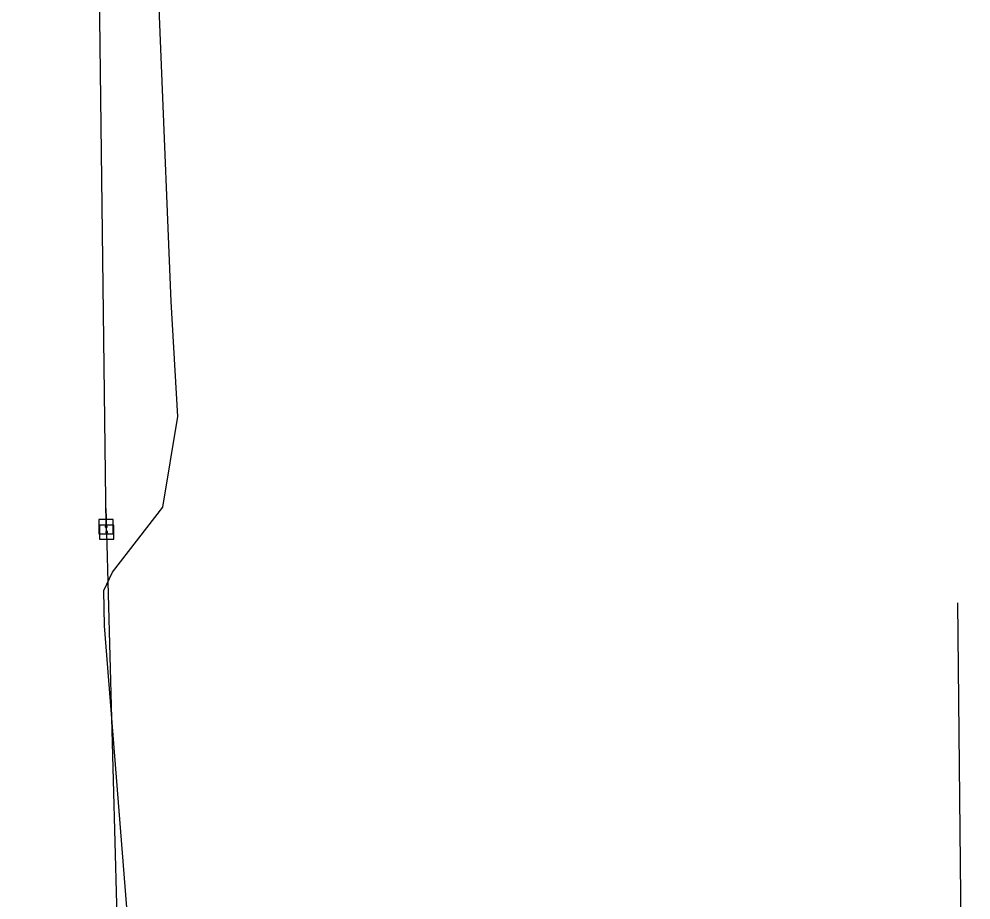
# Model space of a CAD drawing. Extents: x 596028 to 606371, y 330010 to 403088.
# Drawn here: x 601925.7 to 602173.2, y 387963.6 to 388192.7 of the extents above; entities that cross this region are included whole.
import ezdxf

# ---------------------------------------------------------------- set-up
doc = ezdxf.new("R2010")
doc.units = 0
for name, color, linetype in [('E_UTL_E_UG', 7, 'Continuous'), ('E_UTL_EPowerPole', 7, 'Continuous'), ('E_UTL_G_UG', 7, 'Continuous'), ('E_UTL_Overhead', 7, 'Continuous')]:
    doc.layers.add(name, color=color, linetype=linetype)

msp = doc.modelspace()

# ---------------------------------------------------------------- linework, layer by layer
at = {"layer": 'E_UTL_E_UG'}
msp.add_lwpolyline([(602169.29, 387703.85), (602173.23, 387710.98), (602169.81, 388040.9)], dxfattribs=at)
at = {"layer": 'E_UTL_EPowerPole'}
for points in [[(601948.3, 388062.51), (601948.3, 388065.42)], [(601950.14, 388062.51), (601946.45, 388062.51)], [(601946.45, 388062.51), (601946.45, 388058.82)], [(601948.44, 388061.11), (601948.44, 388064.02)], [(601950.14, 388058.82), (601950.14, 388062.51)], [(601950.28, 388061.11), (601946.59, 388061.11)], [(601946.59, 388061.11), (601946.59, 388057.42)], [(601948.57, 388060.67), (601948.56, 388060.71), (601948.55, 388060.76), (601948.53, 388060.8), (601948.5, 388060.83), (601948.47, 388060.86), (601948.43, 388060.89), (601948.38, 388060.9), (601948.34, 388060.91), (601948.29, 388060.91), (601948.25, 388060.9), (601948.21, 388060.88), (601948.17, 388060.85), (601948.14, 388060.82), (601948.12, 388060.78), (601948.1, 388060.74), (601948.09, 388060.69), (601948.09, 388060.65), (601948.1, 388060.6), (601948.12, 388060.56), (601948.14, 388060.52), (601948.17, 388060.49), (601948.21, 388060.46), (601948.25, 388060.44), (601948.29, 388060.43), (601948.34, 388060.43), (601948.38, 388060.44), (601948.43, 388060.45), (601948.47, 388060.48), (601948.5, 388060.51), (601948.53, 388060.54), (601948.55, 388060.58), (601948.56, 388060.62), (601948.57, 388060.67)], [(601950.28, 388057.42), (601950.28, 388061.11)], [(601946.45, 388058.82), (601950.14, 388058.82)], [(601946.59, 388057.42), (601950.28, 388057.42)], [(601948.71, 388059.26), (601948.7, 388059.31), (601948.69, 388059.35), (601948.67, 388059.39), (601948.64, 388059.43), (601948.61, 388059.46), (601948.57, 388059.48), (601948.52, 388059.5), (601948.48, 388059.5), (601948.43, 388059.5), (601948.39, 388059.49), (601948.35, 388059.47), (601948.31, 388059.44), (601948.28, 388059.41), (601948.26, 388059.37), (601948.24, 388059.33), (601948.23, 388059.29), (601948.23, 388059.24), (601948.24, 388059.2), (601948.26, 388059.16), (601948.28, 388059.12), (601948.31, 388059.08), (601948.35, 388059.06), (601948.39, 388059.04), (601948.43, 388059.03), (601948.48, 388059.03), (601948.52, 388059.03), (601948.57, 388059.05), (601948.61, 388059.07), (601948.64, 388059.1), (601948.67, 388059.14), (601948.69, 388059.18), (601948.7, 388059.22), (601948.71, 388059.26)]]:
    msp.add_lwpolyline(points, dxfattribs=at)
at = {"layer": 'E_UTL_G_UG'}
msp.add_lwpolyline([(602003.89, 387128.32), (602000.53, 387212.86), (601999.03, 387287.98), (601996.78, 387350), (601993.81, 387417.14), (601989.79, 387549.55), (601987.82, 387559.56), (601982.37, 387676.37), (601979.36, 387731.61), (601977.96, 387782.25), (601973.78, 387854.95), (601971.4, 387882.88), (601959.06, 387893.88), (601947.92, 388034.9), (601947.76, 388044.12), (601950, 388048.88), (601963.04, 388065.72), (601966.96, 388089.3), (601965.26, 388119.24), (601959.85, 388250.73)], dxfattribs=at)
at = {"layer": 'E_UTL_Overhead'}
msp.add_lwpolyline([(601953.53, 387670.89), (601949.39, 387840.25), (601950.69, 387842.63), (601951.95, 387930.26), (601948.47, 388059.26), (601948.33, 388060.67), (601945.47, 388290.32), (601945.41, 388292.15), (601941.26, 388520.59), (601938.19, 388748.98), (601936.15, 388979.91), (601934.3, 389201.38), (601932.82, 389435.42), (601930.07, 389635.6), (601928.54, 389846.16), (601927.53, 389848.31), (601926.21, 390055.05), (601926.13, 390056.48), (601925.67, 390136.2)], dxfattribs=at)

doc.saveas('drawing.dxf')
